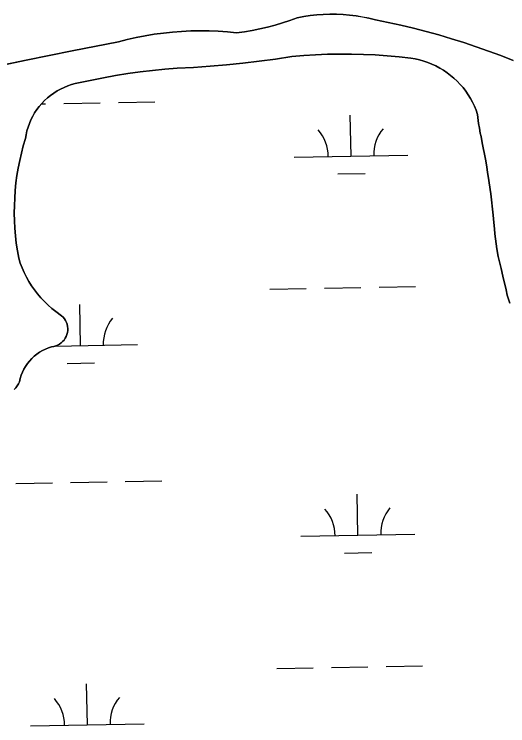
# Model space of a CAD drawing. Extents: x 3957609 to 3995875, y 234277 to 260273.
# Drawn here: x 3979564 to 3979998, y 256682 to 257306 of the extents above; entities that cross this region are included whole.
import ezdxf

# ---------------------------------------------------------------- set-up
doc = ezdxf.new("R2010")
doc.units = 0
doc.layers.add('V-TOPO-SHOR', color=7, linetype='Continuous')
doc.layers.add('V-WETL-SWMP', color=7, linetype='Continuous')

msp = doc.modelspace()

# ---------------------------------------------------------------- linework, layer by layer
at = {"layer": 'V-TOPO-SHOR'}
for points in [[(3979671.492, 257285.862), (3979679.402, 257287.378), (3979687.35, 257288.666), (3979695.331, 257289.729), (3979703.341, 257290.562), (3979711.369, 257291.171), (3979719.413, 257291.547), (3979727.464, 257291.697), (3979735.517, 257291.617), (3979743.561, 257291.308), (3979751.596, 257290.769), (3979759.612, 257290.003), (3979766.436, 257290.884), (3979773.227, 257291.984), (3979779.981, 257293.303), (3979786.686, 257294.839), (3979793.34, 257296.592), (3979799.933, 257298.556), (3979806.46, 257300.733), (3979812.913, 257303.121), (3979818.576, 257304.188), (3979824.277, 257305.033), (3979830.005, 257305.66), (3979835.754, 257306.064), (3979841.515, 257306.246), (3979847.276, 257306.205), (3979853.033, 257305.941), (3979858.778, 257305.453), (3979864.496, 257304.745), (3979870.183, 257303.817), (3979875.831, 257302.668), (3979881.431, 257301.302), (3979892.678, 257299.045), (3979903.885, 257296.592), (3979915.045, 257293.937), (3979926.157, 257291.089), (3979937.216, 257288.041), (3979948.22, 257284.799), (3979959.167, 257281.363), (3979970.048, 257277.734), (3979980.865, 257273.912), (3979991.611, 257269.9), (3980002.285, 257265.698)], [(3979534.54, 257257.354), (3979574.896, 257265.966), (3979615.324, 257274.236), (3979655.821, 257282.163), (3979663.63, 257284.125), (3979671.492, 257285.862)], [(3979971.184, 257218.352), (3979969.902, 257221.975), (3979968.432, 257225.524), (3979966.775, 257228.987), (3979964.936, 257232.36), (3979962.919, 257235.633), (3979960.733, 257238.793), (3979958.384, 257241.83), (3979955.876, 257244.74), (3979953.217, 257247.513), (3979950.416, 257250.143), (3979947.477, 257252.619), (3979944.413, 257254.935), (3979941.23, 257257.088), (3979937.937, 257259.066), (3979934.544, 257260.868), (3979931.062, 257262.488), (3979927.496, 257263.92), (3979923.859, 257265.163), (3979920.165, 257266.21), (3979916.417, 257267.059), (3979912.632, 257267.709), (3979902.222, 257268.878), (3979891.787, 257269.82), (3979881.334, 257270.531), (3979870.869, 257271.012), (3979860.398, 257271.264), (3979849.922, 257271.287), (3979839.449, 257271.078), (3979828.981, 257270.639), (3979818.526, 257269.97), (3979808.09, 257269.073), (3979793.787, 257266.922), (3979779.453, 257265.001), (3979765.09, 257263.312), (3979750.701, 257261.853), (3979736.291, 257260.629), (3979721.863, 257259.633), (3979707.42, 257258.872), (3979696.574, 257258.026), (3979685.746, 257256.963), (3979674.943, 257255.683), (3979664.167, 257254.19), (3979653.423, 257252.48), (3979642.716, 257250.557), (3979618.029, 257245.381), (3979614.683, 257244.488), (3979611.396, 257243.395), (3979608.178, 257242.105), (3979605.047, 257240.624), (3979602.01, 257238.955), (3979599.079, 257237.107), (3979596.265, 257235.086), (3979593.578, 257232.899), (3979591.03, 257230.552), (3979588.626, 257228.057), (3979586.377, 257225.422), (3979584.293, 257222.655), (3979582.378, 257219.767), (3979580.641, 257216.769), (3979579.087, 257213.672), (3979577.725, 257210.488), (3979576.555, 257207.225), (3979575.586, 257203.899), (3979574.818, 257200.522), (3979574.257, 257197.102), (3979572.379, 257190.739), (3979570.7, 257184.32), (3979569.217, 257177.855), (3979567.935, 257171.344), (3979566.856, 257164.801), (3979565.975, 257158.225), (3979565.299, 257151.624), (3979564.828, 257145.007), (3979564.56, 257138.377), (3979564.495, 257131.744), (3979564.636, 257125.111), (3979564.98, 257118.485), (3979565.529, 257111.874), (3979566.278, 257105.284), (3979567.233, 257098.718), (3979568.39, 257092.185), (3979569.764, 257087.945), (3979571.345, 257083.782), (3979573.133, 257079.698), (3979575.117, 257075.709), (3979577.295, 257071.822), (3979579.662, 257068.045), (3979582.214, 257064.391), (3979584.942, 257060.869), (3979587.84, 257057.481), (3979590.899, 257054.244), (3979594.117, 257051.161), (3979597.482, 257048.239), (3979600.988, 257045.486), (3979606.065, 257041.804), (3979607.367, 257040.536), (3979608.514, 257039.125), (3979609.487, 257037.589), (3979610.276, 257035.951), (3979610.867, 257034.233)], [(3979999.355, 257052.812), (3979997.227, 257059.869), (3979996.264, 257064.572), (3979993.176, 257076.329), (3979991.83, 257083.188), (3979989.323, 257093.768), (3979988.175, 257100.428), (3979986.266, 257113.748), (3979986.086, 257117.861), (3979985.324, 257123.542), (3979984.758, 257130.003), (3979982.676, 257148.808), (3979980.578, 257164.281), (3979979.806, 257167.416), (3979979.237, 257172.313), (3979978.088, 257179.17), (3979975.205, 257193.473), (3979974.244, 257198.957), (3979973.474, 257201.898), (3979972.901, 257206.207), (3979971.938, 257210.322), (3979971.184, 257218.352)], [(3979610.867, 257034.233), (3979611.254, 257032.455), (3979611.431, 257030.647), (3979611.396, 257028.828), (3979611.148, 257027.028), (3979610.691, 257025.266), (3979610.034, 257023.573), (3979609.182, 257021.965), (3979608.15, 257020.47), (3979606.948, 257019.104), (3979605.598, 257017.887), (3979604.111, 257016.839), (3979602.516, 257015.968), (3979600.828, 257015.293), (3979599.073, 257014.818), (3979597.275, 257014.549), (3979594.51, 257013.615), (3979591.821, 257012.489), (3979589.218, 257011.172), (3979586.715, 257009.673), (3979584.325, 257008), (3979582.062, 257006.161), (3979579.934, 257004.164), (3979577.956, 257002.022), (3979576.133, 256999.744), (3979574.479, 256997.342), (3979572.998, 256994.827), (3979571.701, 256992.214), (3979570.593, 256989.517), (3979569.682, 256986.746), (3979568.969, 256983.915), (3979568.093, 256982.041), (3979567.026, 256980.27), (3979565.783, 256978.615), (3979564.376, 256977.099)]]:
    msp.add_lwpolyline(points, dxfattribs=at)
at = {"layer": 'V-WETL-SWMP'}
for p, q in [((3979824.277, 257305.034), (3979818.576, 257304.187)), ((3979830.006, 257305.66), (3979824.277, 257305.034)), ((3979835.754, 257306.064), (3979830.006, 257305.66)), ((3979841.515, 257306.246), (3979835.754, 257306.064)), ((3979847.277, 257306.204), (3979841.515, 257306.246)), ((3979853.034, 257305.94), (3979847.277, 257306.204)), ((3979858.777, 257305.453), (3979853.034, 257305.94)), ((3979864.496, 257304.745), (3979858.777, 257305.453)), ((3979806.46, 257300.733), (3979799.933, 257298.556)), ((3979812.913, 257303.12), (3979806.46, 257300.733)), ((3979818.576, 257304.187), (3979812.913, 257303.12)), ((3979870.184, 257303.816), (3979864.496, 257304.745)), ((3979875.831, 257302.668), (3979870.184, 257303.816)), ((3979881.43, 257301.302), (3979875.831, 257302.668)), ((3979892.678, 257299.046), (3979881.43, 257301.302)), ((3979903.884, 257296.591), (3979892.678, 257299.046)), ((3979779.98, 257293.303), (3979773.227, 257291.984)), ((3979786.686, 257294.839), (3979779.98, 257293.303)), ((3979793.34, 257296.591), (3979786.686, 257294.839)), ((3979799.933, 257298.556), (3979793.34, 257296.591)), ((3979915.045, 257293.938), (3979903.884, 257296.591)), ((3979926.157, 257291.088), (3979915.045, 257293.938)), ((3979679.401, 257287.378), (3979671.492, 257285.863)), ((3979687.349, 257288.666), (3979679.401, 257287.378)), ((3979695.331, 257289.729), (3979687.349, 257288.666)), ((3979703.34, 257290.563), (3979695.331, 257289.729)), ((3979711.369, 257291.17), (3979703.34, 257290.563)), ((3979719.413, 257291.548), (3979711.369, 257291.17)), ((3979727.464, 257291.697), (3979719.413, 257291.548)), ((3979735.516, 257291.616), (3979727.464, 257291.697)), ((3979743.562, 257291.307), (3979735.516, 257291.616)), ((3979751.596, 257290.769), (3979743.562, 257291.307)), ((3979759.612, 257290.003), (3979751.596, 257290.769)), ((3979766.436, 257290.884), (3979759.612, 257290.003)), ((3979773.227, 257291.984), (3979766.436, 257290.884)), ((3979937.217, 257288.041), (3979926.157, 257291.088)), ((3979948.221, 257284.8), (3979937.217, 257288.041)), ((3979655.82, 257282.163), (3979615.324, 257274.235)), ((3979663.63, 257284.125), (3979655.82, 257282.163)), ((3979671.492, 257285.863), (3979663.63, 257284.125)), ((3979959.166, 257281.363), (3979948.221, 257284.8)), ((3979970.048, 257277.734), (3979959.166, 257281.363)), ((3979615.324, 257274.235), (3979574.896, 257265.965)), ((3979980.865, 257273.912), (3979970.048, 257277.734)), ((3979991.612, 257269.899), (3979980.865, 257273.912)), ((3979793.787, 257266.922), (3979808.089, 257269.072)), ((3979808.089, 257269.072), (3979818.526, 257269.97)), ((3979818.526, 257269.97), (3979828.981, 257270.639)), ((3979828.981, 257270.639), (3979839.448, 257271.078)), ((3979839.448, 257271.078), (3979849.922, 257271.286)), ((3979849.922, 257271.286), (3979860.397, 257271.265)), ((3979860.397, 257271.265), (3979870.87, 257271.013)), ((3979870.87, 257271.013), (3979881.335, 257270.531)), ((3979881.335, 257270.531), (3979891.787, 257269.82)), ((3979891.787, 257269.82), (3979902.221, 257268.879)), ((3979902.221, 257268.879), (3979912.631, 257267.709)), ((3979912.631, 257267.709), (3979916.417, 257267.059)), ((3980002.286, 257265.697), (3979991.612, 257269.899)), ((3979574.896, 257265.965), (3979534.54, 257257.353)), ((3979736.29, 257260.628), (3979750.701, 257261.854)), ((3979750.701, 257261.854), (3979765.09, 257263.312)), ((3979765.09, 257263.312), (3979779.453, 257265.002)), ((3979779.453, 257265.002), (3979793.787, 257266.922)), ((3979916.417, 257267.059), (3979920.164, 257266.209)), ((3979920.164, 257266.209), (3979923.86, 257265.162)), ((3979923.86, 257265.162), (3979927.496, 257263.92)), ((3979927.496, 257263.92), (3979931.061, 257262.488)), ((3979931.061, 257262.488), (3979934.544, 257260.868)), ((3979664.167, 257254.189), (3979674.943, 257255.683)), ((3979674.943, 257255.683), (3979685.747, 257256.962)), ((3979685.747, 257256.962), (3979696.574, 257258.025)), ((3979696.574, 257258.025), (3979707.42, 257258.871)), ((3979707.42, 257258.871), (3979721.862, 257259.633)), ((3979721.862, 257259.633), (3979736.29, 257260.628)), ((3979934.544, 257260.868), (3979937.937, 257259.066)), ((3979937.937, 257259.066), (3979941.23, 257257.087)), ((3979941.23, 257257.087), (3979944.413, 257254.935)), ((3979618.03, 257245.381), (3979642.715, 257250.556)), ((3979642.715, 257250.556), (3979653.423, 257252.479)), ((3979653.423, 257252.479), (3979664.167, 257254.189)), ((3979944.413, 257254.935), (3979947.477, 257252.619)), ((3979947.477, 257252.619), (3979950.415, 257250.142)), ((3979950.415, 257250.142), (3979953.217, 257247.514)), ((3979608.179, 257242.104), (3979611.395, 257243.394)), ((3979611.395, 257243.394), (3979614.682, 257244.488)), ((3979614.682, 257244.488), (3979618.03, 257245.381)), ((3979953.217, 257247.514), (3979955.876, 257244.741)), ((3979955.876, 257244.741), (3979958.384, 257241.831)), ((3979596.266, 257235.086), (3979599.08, 257237.107)), ((3979599.08, 257237.107), (3979602.01, 257238.955)), ((3979602.01, 257238.955), (3979605.047, 257240.623)), ((3979605.047, 257240.623), (3979608.179, 257242.104)), ((3979958.384, 257241.831), (3979960.734, 257238.792)), ((3979960.734, 257238.792), (3979962.919, 257235.632)), ((3979588.626, 257228.057), (3979591.03, 257230.552)), ((3979591.03, 257230.552), (3979593.579, 257232.898)), ((3979593.579, 257232.898), (3979596.266, 257235.086)), ((3979962.919, 257235.632), (3979964.935, 257232.361)), ((3979964.935, 257232.361), (3979966.774, 257228.988)), ((3979584.292, 257222.655), (3979586.377, 257225.421)), ((3979586.377, 257225.421), (3979588.626, 257228.057)), ((3979588.246, 257227.612), (3979591.877, 257227.678)), ((3979607.874, 257227.969), (3979639.869, 257228.55)), ((3979655.866, 257228.841), (3979687.861, 257229.423)), ((3979966.774, 257228.988), (3979968.431, 257225.523)), ((3979968.431, 257225.523), (3979969.903, 257221.974)), ((3979580.64, 257216.769), (3979582.377, 257219.767)), ((3979582.377, 257219.767), (3979584.292, 257222.655)), ((3979860.071, 257181.804), (3979859.416, 257217.798)), ((3979969.903, 257221.974), (3979971.184, 257218.352)), ((3979971.184, 257218.352), (3979971.937, 257210.322)), ((3979577.724, 257210.487), (3979579.087, 257213.672)), ((3979579.087, 257213.672), (3979580.64, 257216.769)), ((3979575.586, 257203.899), (3979576.556, 257207.226)), ((3979576.556, 257207.226), (3979577.724, 257210.487)), ((3979971.937, 257210.322), (3979972.901, 257206.207)), ((3979972.901, 257206.207), (3979973.473, 257201.898)), ((3979574.257, 257197.102), (3979574.819, 257200.521)), ((3979574.819, 257200.521), (3979575.586, 257203.899)), ((3979973.473, 257201.898), (3979974.245, 257198.958)), ((3979974.245, 257198.958), (3979975.204, 257193.473)), ((3979572.38, 257190.739), (3979574.257, 257197.102)), ((3979975.204, 257193.473), (3979978.088, 257179.17)), ((3979570.7, 257184.321), (3979572.38, 257190.739)), ((3979569.218, 257177.854), (3979570.7, 257184.321)), ((3979810.079, 257180.895), (3979910.063, 257182.713)), ((3979567.936, 257171.345), (3979569.218, 257177.854)), ((3979978.088, 257179.17), (3979979.237, 257172.313)), ((3979566.855, 257164.8), (3979567.936, 257171.345)), ((3979979.237, 257172.313), (3979979.806, 257167.417)), ((3979565.976, 257158.224), (3979566.855, 257164.8)), ((3979848.353, 257166.157), (3979872.35, 257166.594)), ((3979979.806, 257167.417), (3979980.578, 257164.281)), ((3979980.578, 257164.281), (3979982.675, 257148.807)), ((3979565.3, 257151.624), (3979565.976, 257158.224)), ((3979564.828, 257145.007), (3979565.3, 257151.624)), ((3979564.56, 257138.378), (3979564.828, 257145.007)), ((3979982.675, 257148.807), (3979984.759, 257130.004)), ((3979564.495, 257131.744), (3979564.56, 257138.378)), ((3979564.635, 257125.111), (3979564.495, 257131.744)), ((3979564.98, 257118.486), (3979564.635, 257125.111)), ((3979984.759, 257130.004), (3979985.323, 257123.541)), ((3979565.528, 257111.875), (3979564.98, 257118.486)), ((3979985.323, 257123.541), (3979986.085, 257117.861)), ((3979986.085, 257117.861), (3979986.266, 257113.749)), ((3979566.279, 257105.283), (3979565.528, 257111.875)), ((3979986.266, 257113.749), (3979988.174, 257100.429)), ((3979567.233, 257098.718), (3979566.279, 257105.283)), ((3979988.174, 257100.429), (3979989.324, 257093.768)), ((3979568.389, 257092.185), (3979567.233, 257098.718)), ((3979989.324, 257093.768), (3979991.831, 257083.187)), ((3979569.764, 257087.946), (3979568.389, 257092.185)), ((3979571.346, 257083.781), (3979569.764, 257087.946)), ((3979573.132, 257079.698), (3979571.346, 257083.781)), ((3979991.831, 257083.187), (3979993.176, 257076.329)), ((3979575.117, 257075.708), (3979573.132, 257079.698)), ((3979577.295, 257071.821), (3979575.117, 257075.708)), ((3979993.176, 257076.329), (3979996.265, 257064.571)), ((3979579.663, 257068.046), (3979577.295, 257071.821)), ((3979582.214, 257064.392), (3979579.663, 257068.046)), ((3979584.941, 257060.868), (3979582.214, 257064.392)), ((3979788.774, 257065.056), (3979820.768, 257065.638)), ((3979836.766, 257065.929), (3979868.76, 257066.511)), ((3979884.758, 257066.802), (3979916.753, 257067.383)), ((3979996.265, 257064.571), (3979997.227, 257059.869)), ((3979587.839, 257057.482), (3979584.941, 257060.868)), ((3979590.9, 257054.244), (3979587.839, 257057.482)), ((3979997.227, 257059.869), (3979999.354, 257052.813)), ((3979594.117, 257051.161), (3979590.9, 257054.244)), ((3979597.482, 257048.239), (3979594.117, 257051.161)), ((3979622.581, 257015.597), (3979621.927, 257051.591)), ((3979600.987, 257045.487), (3979597.482, 257048.239)), ((3979606.065, 257041.804), (3979600.987, 257045.487)), ((3979607.368, 257040.536), (3979606.065, 257041.804)), ((3979608.515, 257039.125), (3979607.368, 257040.536)), ((3979609.488, 257037.589), (3979608.515, 257039.125)), ((3979610.276, 257035.951), (3979609.488, 257037.589)), ((3979610.868, 257034.232), (3979610.276, 257035.951)), ((3979611.254, 257032.455), (3979610.868, 257034.232)), ((3979611.431, 257030.646), (3979611.254, 257032.455)), ((3979611.395, 257028.828), (3979611.431, 257030.646)), ((3979610.034, 257023.572), (3979610.692, 257025.267)), ((3979610.692, 257025.267), (3979611.148, 257027.027)), ((3979611.148, 257027.027), (3979611.395, 257028.828)), ((3979604.112, 257016.839), (3979605.597, 257017.888)), ((3979605.597, 257017.888), (3979606.948, 257019.104)), ((3979606.948, 257019.104), (3979608.149, 257020.47)), ((3979608.149, 257020.47), (3979609.182, 257021.966)), ((3979609.182, 257021.966), (3979610.034, 257023.572)), ((3979589.218, 257011.172), (3979591.821, 257012.488)), ((3979591.821, 257012.488), (3979594.511, 257013.616)), ((3979594.511, 257013.616), (3979597.275, 257014.549)), ((3979597.275, 257014.549), (3979599.073, 257014.817)), ((3979599.073, 257014.817), (3979600.828, 257015.292)), ((3979600.469, 257015.195), (3979672.573, 257016.506)), ((3979600.828, 257015.292), (3979602.515, 257015.969)), ((3979602.515, 257015.969), (3979604.112, 257016.839)), ((3979579.934, 257004.164), (3979582.062, 257006.16)), ((3979582.062, 257006.16), (3979584.326, 257008)), ((3979584.326, 257008), (3979586.715, 257009.673)), ((3979586.715, 257009.673), (3979589.218, 257011.172)), ((3979574.478, 256997.342), (3979576.133, 256999.744)), ((3979576.133, 256999.744), (3979577.955, 257002.022)), ((3979577.955, 257002.022), (3979579.934, 257004.164)), ((3979610.864, 256999.95), (3979634.86, 257000.387)), ((3979571.701, 256992.214), (3979572.998, 256994.828)), ((3979572.998, 256994.828), (3979574.478, 256997.342)), ((3979568.97, 256983.916), (3979569.682, 256986.745)), ((3979569.682, 256986.745), (3979570.594, 256989.516)), ((3979570.594, 256989.516), (3979571.701, 256992.214)), ((3979567.026, 256980.269), (3979568.093, 256982.042)), ((3979568.093, 256982.042), (3979568.97, 256983.916)), ((3979564.376, 256977.099), (3979565.783, 256978.615)), ((3979565.783, 256978.615), (3979567.026, 256980.269)), ((3979565.93, 256894.476), (3979597.925, 256895.058)), ((3979613.922, 256895.349), (3979645.917, 256895.93)), ((3979661.914, 256896.221), (3979693.909, 256896.803)), ((3979866.119, 256849.184), (3979865.465, 256885.178)), ((3979816.127, 256848.275), (3979916.111, 256850.093)), ((3979854.402, 256833.537), (3979878.398, 256833.974)), ((3979794.822, 256732.436), (3979826.816, 256733.018)), ((3979842.814, 256733.309), (3979874.808, 256733.891)), ((3979890.806, 256734.182), (3979922.801, 256734.763)), ((3979628.629, 256682.977), (3979627.975, 256718.971)), ((3979578.638, 256682.068), (3979678.621, 256683.886))]:
    msp.add_line(p, q, dxfattribs=at)
for centre, start, end in [((3979915.296, 257183.283), 140.269876, 181.813534), ((3979804.829, 257181.274), 0.269879, 41.813537), ((3979677.807, 257017.076), 140.269876, 181.813534), ((3979567.339, 257015.067), 0.269879, 1.517332), ((3979810.877, 256848.654), 0.269879, 41.813537), ((3979921.344, 256850.663), 140.269876, 181.813534), ((3979573.387, 256682.447), 0.269879, 41.813537), ((3979683.855, 256684.456), 140.269876, 181.813534)]:
    msp.add_arc(centre, 35.246, start, end, dxfattribs=at)

doc.saveas('drawing.dxf')
